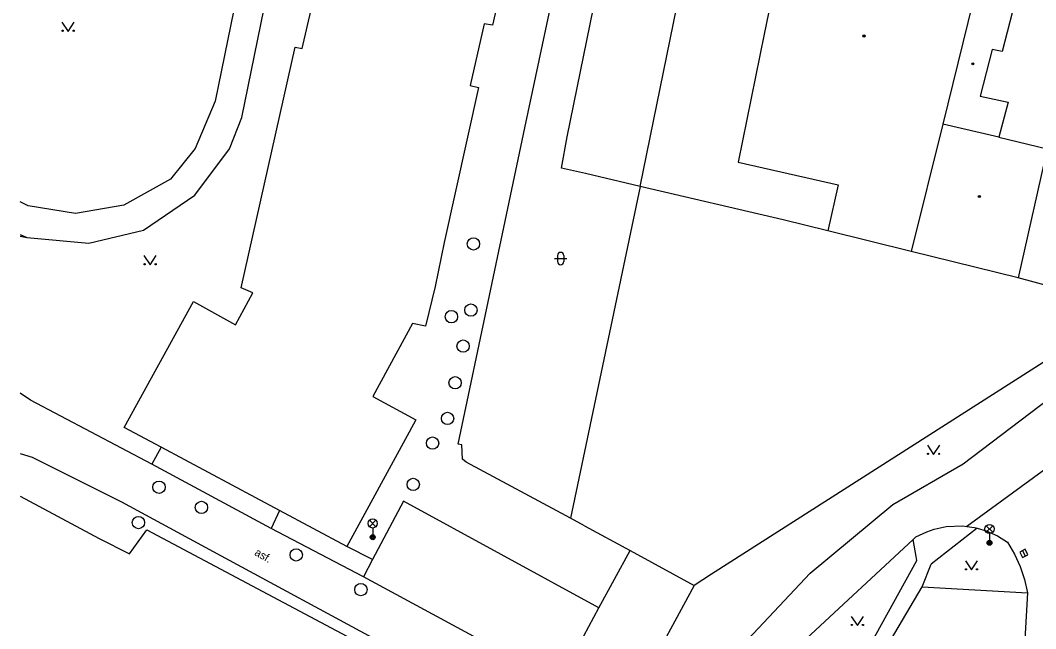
# Model space of a CAD drawing. Extents: x -598932 to -598196, y -1162207 to -1161504.
# Drawn here: x -598932 to -598849.5, y -1161638.8 to -1161589.4 of the extents above; entities that cross this region are included whole.
import ezdxf

# ---------------------------------------------------------------- set-up
doc = ezdxf.new("R2010")
doc.units = 0
for name, color, linetype in [('DOP - budovy nerozlisene - VP', 7, 'Continuous'), ('DOP - kresba z DSPS bez soueadnic', 7, 'Continuous'), ('DOP - rozhrani ploch obecne', 7, 'Continuous'), ('Level 27', 7, 'Continuous'), ('Level 33', 7, 'Continuous'), ('Level 36', 7, 'Continuous'), ('Level 39', 7, 'Continuous'), ('specificka linie pasportu komunikaci', 7, 'Continuous'), ('TM - budovy zdene_ betonove - VP', 7, 'Continuous'), ('TM - chodniky - VP', 7, 'Continuous'), ('TM - komunikace - VP', 7, 'Continuous'), ('TM - letecke snimky - pomocna linie', 7, 'Continuous'), ('TM - plot dreveny_ kovovy - VP', 7, 'Continuous'), ('TM - plot zdeny_ ohradni zed - VP', 7, 'Continuous'), ('TM - popis povrchu', 7, 'Continuous'), ('TM - rozhrani ploch obecne - VP', 7, 'Continuous')]:
    doc.layers.add(name, color=color, linetype=linetype)

msp = doc.modelspace()

# ---------------------------------------------------------------- linework, layer by layer
at = {"layer": 'DOP - budovy nerozlisene - VP'}
for points in [[(-598917.96, -1161612.26), (-598914.54, -1161614.14), (-598913.14, -1161611.53), (-598914.08, -1161611.13), (-598909.68, -1161591.58), (-598909.13, -1161591.69), (-598907.97, -1161586.75), (-598908.67, -1161586.59), (-598907.03, -1161579.17), (-598905.16, -1161579.58), (-598904.66, -1161577.29), (-598893.42, -1161579.66), (-598893.91, -1161581.97), (-598891.98, -1161582.38), (-598893.65, -1161589.78), (-598894.34, -1161589.68), (-598895.47, -1161594.7), (-598894.81, -1161594.85), (-598897.59, -1161607.46)], [(-598897.59, -1161607.46), (-598898.32, -1161611.04)], [(-598898.32, -1161611.04), (-598899.1, -1161614.24), (-598900.15, -1161614.03), (-598903.38, -1161619.97), (-598899.89, -1161621.87), (-598900.43, -1161622.86)], [(-598900.43, -1161622.86), (-598905.49, -1161632.16)]]:
    msp.add_lwpolyline(points, dxfattribs=at)
at = {"layer": 'DOP - kresba z DSPS bez soueadnic'}
for points in [[(-598914.03, -1161597.3), (-598901.38, -1161535.33)], [(-598910.12, -1161566.25), (-598916.18, -1161595.96)], [(-598916.18, -1161595.96), (-598917.8, -1161599.8)], [(-598915.02, -1161599.84), (-598914.03, -1161597.3)], [(-598917.8, -1161599.8), (-598919.82, -1161602.3)], [(-598917.85, -1161603.61), (-598915.02, -1161599.84)], [(-598919.82, -1161602.3), (-598923.6, -1161604.43)], [(-598922.02, -1161606.44), (-598917.85, -1161603.61)], [(-598931.39, -1161604.48), (-598932.017, -1161604.151)], [(-598927.54, -1161605.09), (-598931.39, -1161604.48)], [(-598923.6, -1161604.43), (-598927.54, -1161605.09)], [(-598926.45, -1161607.5), (-598922.02, -1161606.44)], [(-598932.017, -1161606.788), (-598931.48, -1161607.05)], [(-598931.48, -1161607.05), (-598926.45, -1161607.5)]]:
    msp.add_lwpolyline(points, dxfattribs=at)
at = {"layer": 'DOP - rozhrani ploch obecne'}
for points in [[(-598891.02, -1161598.13), (-598886.91, -1161578.75)], [(-598896.44, -1161623.85), (-598891.02, -1161598.13)], [(-598881.66, -1161602.9), (-598887.31, -1161629.87)], [(-598896.15, -1161623.89), (-598896.44, -1161623.85)], [(-598896.1, -1161625.05), (-598896.15, -1161623.89)], [(-598895.81, -1161625.3), (-598896.1, -1161625.05)], [(-598887.31, -1161629.87), (-598895.81, -1161625.3)], [(-598886.19, -1161630.47), (-598887.31, -1161629.87)]]:
    msp.add_lwpolyline(points, dxfattribs=at)
at = {"layer": 'Level 27'}
msp.add_line((-598850.614, -1161632.497), (-598850.386, -1161632.943), dxfattribs=at)
msp.add_lwpolyline([(-598850.836, -1161632.611), (-598850.609, -1161633.056), (-598850.164, -1161632.829), (-598850.391, -1161632.384)], close=True, dxfattribs=at)
for centre in [(-598895.21, -1161607.57), (-598897, -1161613.48), (-598895.41, -1161612.94), (-598896.05, -1161615.87), (-598896.7, -1161618.85), (-598897.31, -1161621.75), (-598898.53, -1161623.76), (-598920.75, -1161627.34), (-598900.1, -1161627.12), (-598917.3, -1161628.98), (-598922.42, -1161630.22), (-598909.6, -1161632.85), (-598904.35, -1161635.67)]:
    msp.add_circle(centre, 0.5, dxfattribs=at)
at = {"layer": 'Level 33'}
for p, q in [((-598903.655, -1161630.55), (-598903.125, -1161630.02)), ((-598903.655, -1161630.02), (-598903.125, -1161630.55)), ((-598903.39, -1161630.66), (-598903.39, -1161631.41)), ((-598853.555, -1161631), (-598853.025, -1161630.47)), ((-598853.555, -1161630.47), (-598853.025, -1161631)), ((-598853.29, -1161631.11), (-598853.29, -1161631.86))]:
    msp.add_line(p, q, dxfattribs=at)
for centre, radius in [((-598903.39, -1161630.285), 0.375), ((-598853.29, -1161630.735), 0.375), ((-598903.39, -1161631.41), 0.2), ((-598903.39, -1161631.41), 0.145), ((-598903.39, -1161631.41), 0.0876), ((-598853.29, -1161631.86), 0.2), ((-598853.29, -1161631.86), 0.145), ((-598853.29, -1161631.86), 0.0876)]:
    msp.add_circle(centre, radius, dxfattribs=at)
at = {"layer": 'Level 36'}
for p, q in [((-598888.626, -1161608.756), (-598887.626, -1161608.756)), ((-598888.376, -1161608.506), (-598888.376, -1161609.006)), ((-598887.876, -1161608.506), (-598887.876, -1161609.006))]:
    msp.add_line(p, q, dxfattribs=at)
for points in [[(-598928.63, -1161589.54), (-598928.13, -1161590.29), (-598927.63, -1161589.54)], [(-598921.97, -1161608.52), (-598921.47, -1161609.27), (-598920.97, -1161608.52)], [(-598858.33, -1161623.93), (-598857.83, -1161624.68), (-598857.33, -1161623.93)], [(-598855.25, -1161633.32), (-598854.75, -1161634.07), (-598854.25, -1161633.32)], [(-598864.52, -1161637.84), (-598864.02, -1161638.59), (-598863.52, -1161637.84)]]:
    msp.add_lwpolyline(points, dxfattribs=at)
for centre in [(-598928.58, -1161590.24), (-598927.681, -1161590.24), (-598921.92, -1161609.22), (-598921.021, -1161609.22), (-598858.28, -1161624.63), (-598857.381, -1161624.63), (-598855.2, -1161634.02), (-598854.301, -1161634.02), (-598864.47, -1161638.54), (-598863.571, -1161638.54)]:
    msp.add_circle(centre, 0.05, dxfattribs=at)
for centre, start, end in [((-598888.126, -1161608.506), 0, 180), ((-598888.126, -1161609.006), 180, 0)]:
    msp.add_arc(centre, 0.25, start, end, dxfattribs=at)
at = {"layer": 'Level 39'}
for centre, radius in [((-598863.49, -1161590.66), 0.09), ((-598863.49, -1161590.66), 0.0398), ((-598854.64, -1161592.93), 0.09), ((-598854.64, -1161592.93), 0.0398), ((-598854.11, -1161603.71), 0.09), ((-598854.11, -1161603.71), 0.0398)]:
    msp.add_circle(centre, radius, dxfattribs=at)
at = {"layer": 'specificka linie pasportu komunikaci'}
for points in [[(-598833.46, -1161614.71), (-598855.13, -1161630.54)], [(-598854.29, -1161630.68), (-598858.02, -1161633.6)], [(-598859.2, -1161633.31), (-598859.257, -1161632.974), (-598859.49, -1161631.59)]]:
    msp.add_lwpolyline(points, dxfattribs=at)
at = {"layer": 'TM - budovy zdene_ betonove - VP'}
for points in [[(-598881.66, -1161602.9), (-598873.81, -1161564.36)], [(-598887.6, -1161598.85), (-598882.51, -1161573.88)], [(-598869.12, -1161578.54), (-598871.58, -1161590.53)], [(-598854.63, -1161587.92), (-598857.08, -1161597.83)], [(-598851.44, -1161588.77), (-598852.27, -1161591.92)], [(-598871.58, -1161590.53), (-598873.71, -1161600.91)], [(-598853.06, -1161591.76), (-598854.05, -1161595.55)], [(-598852.27, -1161591.92), (-598853.06, -1161591.76)], [(-598854.05, -1161595.55), (-598851.77, -1161596.05)], [(-598851.77, -1161596.05), (-598852.54, -1161598.9)], [(-598857.08, -1161597.83), (-598859.65, -1161608.18)], [(-598852.54, -1161598.9), (-598857.08, -1161597.83)], [(-598888.06, -1161601.42), (-598887.6, -1161598.85)], [(-598852.54, -1161598.9), (-598848.61, -1161599.84)], [(-598848.61, -1161599.84), (-598850.97, -1161610.32)], [(-598886.11, -1161601.84), (-598888.06, -1161601.42)], [(-598873.71, -1161600.91), (-598865.57, -1161602.77)], [(-598881.66, -1161602.9), (-598886.11, -1161601.84)], [(-598870.04, -1161605.6), (-598881.66, -1161602.9)], [(-598865.57, -1161602.77), (-598866.42, -1161606.5)], [(-598866.42, -1161606.5), (-598870.04, -1161605.6)], [(-598859.65, -1161608.18), (-598866.42, -1161606.5)], [(-598850.97, -1161610.32), (-598859.65, -1161608.18)], [(-598932.017, -1161628.073), (-598925.62, -1161631.51)], [(-598923.14, -1161632.76), (-598921.75, -1161630.82)], [(-598921.75, -1161630.82), (-598904.23, -1161640.13)], [(-598925.62, -1161631.51), (-598923.14, -1161632.76)]]:
    msp.add_lwpolyline(points, dxfattribs=at)
at = {"layer": 'TM - chodniky - VP'}
for points in [[(-598921.32, -1161625.46), (-598931.2, -1161620.27), (-598932.017, -1161619.69)], [(-598932.017, -1161624.591), (-598931.06, -1161624.91), (-598923.81, -1161628.54), (-598915.04, -1161633.27), (-598903.43, -1161639.55), (-598894.65, -1161644.31), (-598893.58, -1161645.08), (-598892.48, -1161646.36), (-598891.58, -1161648.12), (-598891.52, -1161649.85)], [(-598911.63, -1161630.71), (-598921.32, -1161625.46)], [(-598888.28, -1161643.22), (-598885.01, -1161637.16), (-598900.89, -1161628.47), (-598903.41, -1161633.22)], [(-598904.14, -1161634.64), (-598911.63, -1161630.71)], [(-598903.41, -1161633.22), (-598904.14, -1161634.64)], [(-598863.92, -1161641.9), (-598859.2, -1161633.31)], [(-598858.75, -1161635.43), (-598858.02, -1161633.6)]]:
    msp.add_lwpolyline(points, dxfattribs=at)
at = {"layer": 'TM - komunikace - VP'}
for points in [[(-598889.58, -1161663.2), (-598882.52, -1161652.07), (-598882.13, -1161651.46), (-598876.46, -1161643.78), (-598875.41, -1161642.37), (-598867.86, -1161634.33), (-598861.13, -1161628.76), (-598855.42, -1161625.45), (-598847.69, -1161619.55), (-598841.83, -1161613.85), (-598841.13, -1161612.96), (-598838.94, -1161610.17), (-598838.88, -1161610.06)], [(-598859.26, -1161631.38), (-598858.37, -1161630.96), (-598857.79, -1161630.75)], [(-598857.79, -1161630.75), (-598856.81, -1161630.54)], [(-598856.81, -1161630.54), (-598855.47, -1161630.49), (-598855.13, -1161630.54), (-598854.5, -1161630.62), (-598854.29, -1161630.68), (-598853.55, -1161630.89), (-598852.65, -1161631.29), (-598851.82, -1161631.82), (-598851.26, -1161632.78), (-598850.8, -1161633.79), (-598850.45, -1161634.85), (-598850.21, -1161635.93)], [(-598859.26, -1161631.38), (-598859.49, -1161631.59), (-598868.19, -1161639.67)]]:
    msp.add_lwpolyline(points, dxfattribs=at)
at = {"layer": 'TM - letecke snimky - pomocna linie'}
for points in [[(-598932.017, -1161606.94), (-598931.48, -1161607.05)], [(-598885.01, -1161637.16), (-598882.49, -1161632.49)]]:
    msp.add_lwpolyline(points, dxfattribs=at)
at = {"layer": 'TM - plot dreveny_ kovovy - VP'}
for points in [[(-598862.92, -1161642.5), (-598858.75, -1161635.43)], [(-598858.75, -1161635.43), (-598850.21, -1161635.93)], [(-598850.21, -1161635.93), (-598850.64, -1161643.52)]]:
    msp.add_lwpolyline(points, dxfattribs=at)
at = {"layer": 'TM - plot zdeny_ ohradni zed - VP'}
for points in [[(-598841.96, -1161612.75), (-598850.97, -1161610.32)], [(-598841.96, -1161612.75), (-598875.87, -1161634.42)], [(-598886.19, -1161630.47), (-598882.49, -1161632.49), (-598877.29, -1161635.33)], [(-598875.87, -1161634.42), (-598877.29, -1161635.33)], [(-598877.29, -1161635.33), (-598881.48, -1161643.07), (-598883.08, -1161646.01)]]:
    msp.add_lwpolyline(points, dxfattribs=at)
at = {"layer": 'TM - rozhrani ploch obecne - VP'}
for points in [[(-598920.57, -1161624.1), (-598923.58, -1161622.49), (-598917.96, -1161612.26)], [(-598920.57, -1161624.1), (-598921.32, -1161625.46)], [(-598910.96, -1161629.23), (-598920.57, -1161624.1)], [(-598910.96, -1161629.23), (-598911.63, -1161630.71)], [(-598905.49, -1161632.16), (-598910.96, -1161629.23)], [(-598903.41, -1161633.22), (-598905.49, -1161632.16)], [(-598888.28, -1161643.22), (-598904.14, -1161634.64)]]:
    msp.add_lwpolyline(points, dxfattribs=at)

# ---------------------------------------------------------------- texts
at = {"layer": 'TM - popis povrchu'}
msp.add_text('asf.', height=0.65, rotation=330.69, dxfattribs=at).set_placement((-598913.05, -1161632.83))

doc.saveas('drawing.dxf')
